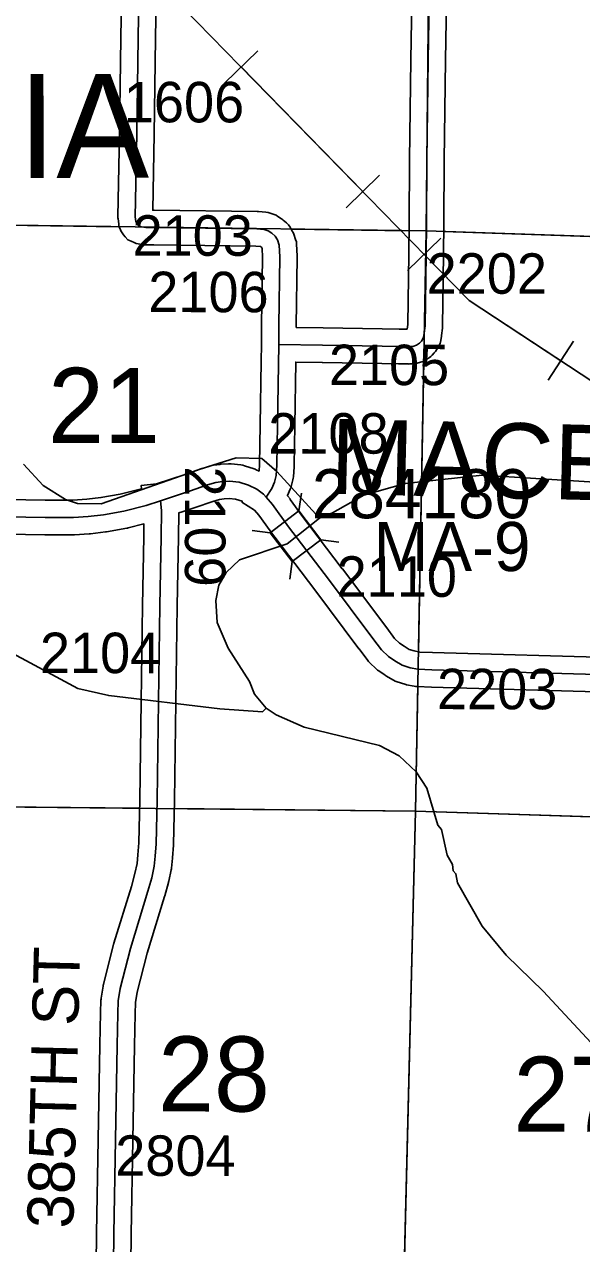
# Model space of a CAD drawing. Extents: x -132.8 to -73.3, y -60 to -26.
# Drawn here: x -101.864 to -100.9, y -55.522 to -53.411 of the extents above; entities that cross this region are included whole.
import ezdxf

# ---------------------------------------------------------------- set-up
doc = ezdxf.new("R2010")
doc.units = 0
for name, color, linetype in [('tdCoCorpTxt', 7, 'Continuous'), ('tdCoHydroRiver', 7, 'Continuous'), ('tdCoPipe', 7, 'Continuous'), ('tdCoSecRdNmbr', 7, 'Continuous'), ('tdCoSecRdTxt', 7, 'Continuous'), ('tdCoSecRteBand', 7, 'Continuous'), ('tdCoSecRteCL', 7, 'Continuous'), ('tdCoSectLine', 7, 'Continuous'), ('tdCoSectLinePart', 7, 'Continuous'), ('tdCoSectNmbr', 7, 'Continuous'), ('tdCoStrucSec', 7, 'Continuous'), ('tdCoStrucSecCoName', 7, 'Continuous'), ('tdCoStrucSecFHWANum', 7, 'Continuous'), ('tdCoSurfConc', 7, 'Continuous'), ('tdCoSurfGravel', 7, 'Continuous'), ('tdCoTwpNameTxt', 7, 'Continuous')]:
    doc.layers.add(name, color=color, linetype=linetype)

msp = doc.modelspace()

# ---------------------------------------------------------------- linework, layer by layer
at = {"layer": 'tdCoHydroRiver'}
for points in [[(-101.3533, -54.2658), (-101.4272, -54.1853), (-101.4536, -54.1626), (-101.4977, -54.1616), (-101.5581, -54.1807), (-101.7315, -54.2415), (-101.7725, -54.2406), (-101.7929, -54.2339), (-101.8318, -54.2093), (-101.8657, -54.1723)], [(-100.7933, -54.2089), (-101.0723, -54.1916), (-101.2051, -54.206), (-101.2766, -54.2265), (-101.331, -54.2568), (-101.3533, -54.2658)], [(-101.4458, -54.595), (-101.4523, -54.6012), (-101.5263, -54.5964), (-101.7184, -54.5731), (-101.7718, -54.5609), (-101.9683, -54.4555), (-102.0146, -54.4087), (-102.0453, -54.3702), (-102.1087, -54.3104), (-102.154, -54.292), (-102.1855, -54.285), (-102.2217, -54.281), (-102.2278, -54.2746), (-102.2336, -54.2508), (-102.2474, -54.23), (-102.2708, -54.22), (-102.3544, -54.2181)], [(-101.3533, -54.2658), (-101.4095, -54.3103), (-101.4922, -54.3384), (-101.5148, -54.36), (-101.5279, -54.3818), (-101.5332, -54.4085), (-101.5309, -54.4464), (-101.5114, -54.491), (-101.4748, -54.5486), (-101.4658, -54.5709), (-101.4458, -54.595)], [(-100.8496, -55.2377), (-100.8508, -55.2347), (-100.8674, -55.1996), (-100.8842, -55.174), (-100.9659, -55.0854), (-101.0308, -55.0224), (-101.0723, -54.9726), (-101.1148, -54.8975), (-101.1176, -54.8816), (-101.1222, -54.8768), (-101.1236, -54.8657), (-101.1327, -54.8497), (-101.1427, -54.8053), (-101.1489, -54.7973), (-101.168, -54.7338), (-101.1863, -54.705), (-101.2156, -54.6775), (-101.25, -54.6594), (-101.3803, -54.628), (-101.4287, -54.6065), (-101.4458, -54.595)]]:
    msp.add_lwpolyline(points, dxfattribs=at)
at = {"layer": 'tdCoPipe'}
for p, q in [((-101.5181, -53.513), (-101.4605, -53.4567)), ((-101.3076, -53.7286), (-101.2498, -53.6722)), ((-101.2012, -53.8375), (-101.1436, -53.7812)), ((-100.9581, -54.0272), (-100.9138, -53.9598))]:
    msp.add_line(p, q, dxfattribs=at)
for points in [[(-102.4961, -51.9905), (-101.8635, -53.1015), (-101.0943, -53.8893), (-100.3633, -54.3704)], [(-101.4892, -53.4848), (-101.2787, -53.7004)], [(-101.1724, -53.8093), (-101.0943, -53.8893), (-100.9359, -53.9935)]]:
    msp.add_lwpolyline(points, dxfattribs=at)
at = {"layer": 'tdCoSecRteBand'}
for points in [[(-101.8282, -54.2351), (-101.7993, -54.2351), (-101.7805, -54.2348), (-101.7564, -54.2334), (-101.7319, -54.2305), (-101.6984, -54.2244), (-101.6617, -54.2153), (-101.6614, -54.2151), (-101.662, -54.2093), (-101.6354, -54.2065), (-101.588, -54.1908), (-101.557, -54.1802), (-101.5566, -54.18), (-101.5561, -54.1799), (-101.5415, -54.1755), (-101.5392, -54.1747), (-101.5368, -54.1744), (-101.5257, -54.1729), (-101.5246, -54.1728), (-101.5235, -54.1727), (-101.5112, -54.172), (-101.5087, -54.1718), (-101.5063, -54.1721), (-101.4895, -54.1738), (-101.4862, -54.1742), (-101.4831, -54.1752), (-101.4668, -54.1806), (-101.465, -54.1812), (-101.4633, -54.1821), (-101.4581, -54.1845), (-101.4572, -54.1729), (-101.4562, -54.1046), (-101.4546, -53.9948), (-101.4546, -53.9947), (-101.4548, -53.9947), (-101.4542, -53.9648), (-101.4538, -53.9348), (-101.4537, -53.9323), (-101.4537, -53.9323), (-101.4537, -53.9323), (-101.452, -53.8143), (-101.4529, -53.7994), (-101.4538, -53.797), (-101.4539, -53.7969), (-101.4557, -53.7957), (-101.4557, -53.7957), (-101.4636, -53.795), (-101.6404, -53.793), (-101.6536, -53.793), (-101.6562, -53.793), (-101.6588, -53.7926), (-101.6672, -53.7911), (-101.6709, -53.7904), (-101.6743, -53.7889), (-101.6792, -53.7867), (-101.6853, -53.7839), (-101.6897, -53.7788), (-101.6926, -53.7754), (-101.6953, -53.7722), (-101.6971, -53.7684), (-101.6986, -53.7652), (-101.7006, -53.7609), (-101.7011, -53.7562), (-101.7021, -53.7478), (-101.7024, -53.7458), (-101.7023, -53.7437), (-101.6996, -53.6003), (-101.6974, -53.4349), (-101.6974, -53.4349), (-101.6974, -53.4348), (-101.6953, -53.2929)], [(-101.6353, -53.294), (-101.6374, -53.4357), (-101.6396, -53.6012), (-101.6396, -53.6012), (-101.6396, -53.6013), (-101.6421, -53.733), (-101.6403, -53.733), (-101.6401, -53.733), (-101.6399, -53.733), (-101.4616, -53.735), (-101.4604, -53.735), (-101.4591, -53.7351), (-101.4463, -53.7364), (-101.4426, -53.7367), (-101.4391, -53.738), (-101.4321, -53.7404), (-101.4288, -53.7416), (-101.4258, -53.7436), (-101.4194, -53.7478), (-101.4177, -53.7489), (-101.4162, -53.7502), (-101.4108, -53.7549), (-101.4071, -53.7581), (-101.4046, -53.7623), (-101.4006, -53.7689), (-101.3991, -53.7715), (-101.3982, -53.7743), (-101.3949, -53.7834), (-101.3936, -53.7874), (-101.3933, -53.7915), (-101.3921, -53.8118), (-101.392, -53.8129), (-101.392, -53.814), (-101.3937, -53.9331), (-101.3938, -53.9358), (-101.3475, -53.9367), (-101.2449, -53.9384), (-101.2159, -53.9387), (-101.2156, -53.9387), (-101.2153, -53.9387), (-101.2016, -53.9391)], [(-101.1329, -53.3025), (-101.1353, -53.4732), (-101.1378, -53.6466), (-101.1385, -53.7547), (-101.1388, -53.8095), (-101.1388, -53.8096), (-101.1388, -53.8098), (-101.1405, -53.9336), (-101.1405, -53.9354), (-101.1408, -53.9371), (-101.1425, -53.95), (-101.1426, -53.9505), (-101.1427, -53.9511), (-101.1439, -53.9582), (-101.1448, -53.9635), (-101.1475, -53.9681), (-101.1512, -53.9745), (-101.1529, -53.9775), (-101.1552, -53.98), (-101.1587, -53.9837), (-101.1608, -53.986), (-101.1634, -53.9878), (-101.1684, -53.9913), (-101.1722, -53.994), (-101.1767, -53.9954), (-101.1831, -53.9973), (-101.1865, -53.9983), (-101.1899, -53.9986), (-101.1971, -53.9991), (-101.1985, -53.9992), (-101.2, -53.9991), (-101.2167, -53.9986), (-101.2455, -53.9984), (-101.2456, -53.9984), (-101.2457, -53.9984), (-101.3486, -53.9967), (-101.3486, -53.9967), (-101.3486, -53.9967), (-101.3946, -53.9958), (-101.3962, -54.1055), (-101.3972, -54.1748), (-101.3972, -54.1758), (-101.3973, -54.1769), (-101.3988, -54.1946), (-101.399, -54.197), (-101.3996, -54.1994), (-101.4025, -54.2112), (-101.4032, -54.2137), (-101.4042, -54.2161), (-101.4089, -54.2267), (-101.409, -54.2271), (-101.4039, -54.2332), (-101.4045, -54.2337), (-101.3832, -54.2629), (-101.3141, -54.3537), (-101.314, -54.3538), (-101.314, -54.3539), (-101.2373, -54.4562), (-101.2237, -54.4742), (-101.2152, -54.4824), (-101.2072, -54.4879), (-101.1982, -54.4932), (-101.1895, -54.4959), (-101.1801, -54.4978), (-101.1581, -54.4985), (-100.8311, -54.5078)], [(-101.2016, -53.9391), (-101.2005, -53.9309), (-101.1988, -53.809), (-101.1985, -53.7544), (-101.1978, -53.6462), (-101.1978, -53.646), (-101.1978, -53.6459), (-101.1953, -53.4723), (-101.1953, -53.4723), (-101.1953, -53.4723), (-101.1929, -53.3018)], [(-102.2656, -54.2272), (-101.8282, -54.2351)], [(-100.8328, -54.5678), (-101.1598, -54.5584), (-101.1598, -54.5584), (-101.1598, -54.5584), (-101.1845, -54.5577), (-101.1871, -54.5576), (-101.1896, -54.5571), (-101.2029, -54.5544), (-101.2044, -54.5541), (-101.2058, -54.5537), (-101.2193, -54.5495), (-101.2228, -54.5484), (-101.2258, -54.5466), (-101.2387, -54.5389), (-101.2394, -54.5385), (-101.2402, -54.5379), (-101.2511, -54.5305), (-101.2531, -54.5291), (-101.2549, -54.5274), (-101.267, -54.5158), (-101.2687, -54.5141), (-101.2702, -54.5122), (-101.2852, -54.4922), (-101.2853, -54.4922), (-101.2853, -54.4922), (-101.3619, -54.3899), (-101.4311, -54.299), (-101.4313, -54.2988), (-101.4315, -54.2985), (-101.4588, -54.2611), (-101.4663, -54.2521), (-101.4877, -54.2381), (-101.4871, -54.2372), (-101.4876, -54.2369), (-101.499, -54.2332), (-101.51, -54.232), (-101.5188, -54.2326), (-101.5264, -54.2336), (-101.5381, -54.2371), (-101.5687, -54.2476), (-101.5688, -54.2476), (-101.569, -54.2477), (-101.5911, -54.255), (-101.5972, -54.2571), (-101.5974, -54.2988), (-101.5974, -54.299), (-101.5974, -54.2992), (-101.5997, -54.418), (-101.6021, -54.5842), (-101.6046, -54.7546), (-101.6046, -54.7546), (-101.6046, -54.7547), (-101.6061, -54.8304), (-101.6061, -54.8313), (-101.6062, -54.8322), (-101.6079, -54.8539), (-101.6079, -54.8542), (-101.6079, -54.8545), (-101.6097, -54.8718), (-101.6098, -54.8734), (-101.6102, -54.875), (-101.6144, -54.8948), (-101.6146, -54.8958), (-101.6149, -54.8967), (-101.6215, -54.9202), (-101.6216, -54.9205), (-101.6217, -54.9208), (-101.6518, -55.019), (-101.669, -55.0866), (-101.6717, -55.1044), (-101.6724, -55.1245), (-101.6739, -55.1794), (-101.6764, -55.3427), (-101.6764, -55.3428), (-101.6764, -55.3429), (-101.6796, -55.5058), (-101.6813, -55.6637)], [(-101.7413, -55.6628), (-101.7396, -55.505), (-101.7396, -55.5048), (-101.7396, -55.5047), (-101.7364, -55.3418), (-101.7339, -55.1783), (-101.7339, -55.1782), (-101.7339, -55.178), (-101.7324, -55.1227), (-101.7324, -55.1226), (-101.7324, -55.1225), (-101.7317, -55.1006), (-101.7316, -55.0988), (-101.7313, -55.0971), (-101.7281, -55.0761), (-101.7279, -55.0747), (-101.7275, -55.0732), (-101.7098, -55.0035), (-101.7096, -55.0027), (-101.7094, -55.0021), (-101.6791, -54.9035), (-101.6729, -54.8813), (-101.6692, -54.8642), (-101.6677, -54.8489), (-101.666, -54.8284), (-101.6646, -54.7536), (-101.6621, -54.5833), (-101.6621, -54.5833), (-101.6621, -54.5833), (-101.6597, -54.4171), (-101.6597, -54.417), (-101.6597, -54.417), (-101.6574, -54.2983), (-101.6573, -54.276), (-101.6849, -54.2828), (-101.6858, -54.2831), (-101.6867, -54.2832), (-101.722, -54.2896), (-101.7229, -54.2898), (-101.7237, -54.2899), (-101.7501, -54.2931), (-101.7511, -54.2932), (-101.752, -54.2933), (-101.7777, -54.2948), (-101.7783, -54.2948), (-101.779, -54.2948), (-101.7988, -54.2951), (-101.7989, -54.2951), (-101.7991, -54.2951), (-101.8285, -54.2951), (-101.8287, -54.2951), (-101.829, -54.2951), (-102.2667, -54.2872)]]:
    msp.add_lwpolyline(points, dxfattribs=at)
at = {"layer": 'tdCoSecRteCL'}
for points in [[(-101.4242, -53.9653), (-101.4237, -53.9327), (-101.422, -53.8136), (-101.4233, -53.7934), (-101.4265, -53.7842), (-101.4304, -53.7776), (-101.4358, -53.7729), (-101.4422, -53.7687), (-101.4491, -53.7662), (-101.462, -53.765), (-101.6403, -53.763), (-101.6536, -53.763), (-101.662, -53.7615), (-101.6669, -53.7593), (-101.6699, -53.7559), (-101.6713, -53.7527), (-101.6723, -53.7443), (-101.6696, -53.6008), (-101.6674, -53.4353), (-101.6652, -53.2856), (-101.6649, -53.2636)], [(-101.4242, -53.9653), (-101.3481, -53.9667), (-101.2452, -53.9684), (-101.2161, -53.9687), (-101.1991, -53.9691), (-101.192, -53.9687), (-101.1856, -53.9667), (-101.1806, -53.9632), (-101.1772, -53.9595), (-101.1735, -53.9531), (-101.1722, -53.946), (-101.1705, -53.9331), (-101.1688, -53.8093), (-101.1685, -53.7546), (-101.1678, -53.6463), (-101.1653, -53.4727), (-101.1629, -53.3021)], [(-101.4461, -54.2295), (-101.4363, -54.2146), (-101.4316, -54.204), (-101.4287, -54.1921), (-101.4272, -54.1744), (-101.4262, -54.1051), (-101.4242, -53.9653)], [(-101.629, -54.236), (-101.5784, -54.2192), (-101.5473, -54.2086), (-101.5328, -54.2042), (-101.5217, -54.2027), (-101.5094, -54.2019), (-101.4926, -54.2037), (-101.4763, -54.2091), (-101.462, -54.216), (-101.4504, -54.2244), (-101.4461, -54.2295)], [(-103.1962, -54.2416), (-103.0144, -54.2416), (-102.734, -54.2466), (-102.2662, -54.2572), (-101.8285, -54.2651), (-101.7991, -54.2651), (-101.7794, -54.2648), (-101.7538, -54.2633), (-101.7274, -54.2601), (-101.6921, -54.2537), (-101.6534, -54.2441), (-101.629, -54.236)], [(-101.7142, -55.7731), (-101.7113, -55.6634), (-101.7096, -55.5053), (-101.7064, -55.3423), (-101.7039, -55.1788), (-101.7024, -55.1236), (-101.7017, -55.1016), (-101.6985, -55.0806), (-101.6807, -55.0109), (-101.6504, -54.912), (-101.6437, -54.8885), (-101.6395, -54.8688), (-101.6378, -54.8515), (-101.6361, -54.8298), (-101.6346, -54.7541), (-101.6321, -54.5837), (-101.6297, -54.4175), (-101.6274, -54.2987), (-101.6272, -54.253), (-101.629, -54.236)], [(-101.4461, -54.2295), (-101.4351, -54.2426), (-101.4073, -54.2808), (-101.338, -54.3718), (-101.2613, -54.4742), (-101.2462, -54.4942), (-101.2342, -54.5058), (-101.2233, -54.5132), (-101.2105, -54.5208), (-101.1969, -54.525), (-101.1836, -54.5277), (-101.1589, -54.5284), (-100.8319, -54.5378), (-100.7352, -54.5407), (-100.727, -54.541), (-100.6869, -54.5422)]]:
    msp.add_lwpolyline(points, dxfattribs=at)
at = {"layer": 'tdCoSectLine'}
for points in [[(-101.1689, -53.7687), (-101.159, -52.7691)], [(-102.1764, -53.7549), (-101.1689, -53.7687)], [(-101.1876, -54.7732), (-101.1689, -53.7687)], [(-101.1689, -53.7687), (-100.1628, -53.8028)], [(-102.2022, -54.7629), (-101.1876, -54.7732)], [(-101.2124, -55.7828), (-101.1876, -54.7732)], [(-101.1876, -54.7732), (-100.194, -54.8052)]]:
    msp.add_lwpolyline(points, dxfattribs=at)
at = {"layer": 'tdCoSectLinePart'}
for points in [[(-102.1764, -53.7549), (-101.7003, -53.7614)], [(-101.4032, -53.7655), (-101.1993, -53.7683)], [(-101.139, -53.7698), (-100.193, -53.8018)], [(-101.1824, -54.4974), (-101.1731, -53.9936)], [(-101.1876, -54.7732), (-101.1836, -54.5577)], [(-102.2022, -54.7629), (-101.6652, -54.7684)], [(-101.6053, -54.769), (-101.1876, -54.7732)], [(-101.2116, -55.7528), (-101.1876, -54.7732)], [(-101.1876, -54.7732), (-100.7408, -54.7876)]]:
    msp.add_lwpolyline(points, dxfattribs=at)
at = {"layer": 'tdCoStrucSec'}
for points in [[(-101.3849, -54.2225), (-101.3891, -54.2535), (-101.3512, -54.3033)], [(-101.4699, -54.2872), (-101.4389, -54.2914), (-101.3891, -54.2535)], [(-101.4051, -54.3715), (-101.401, -54.3412), (-101.4389, -54.2914)], [(-101.3202, -54.3075), (-101.3512, -54.3033), (-101.401, -54.3412)]]:
    msp.add_lwpolyline(points, dxfattribs=at)
at = {"layer": 'tdCoSurfConc'}
msp.add_lwpolyline([(-102.2662, -54.2572), (-101.8285, -54.2651), (-101.7991, -54.2651), (-101.7794, -54.2648), (-101.7538, -54.2633), (-101.7274, -54.2601), (-101.6921, -54.2537), (-101.6534, -54.2441), (-101.629, -54.236), (-101.5784, -54.2192), (-101.5473, -54.2086), (-101.5328, -54.2042), (-101.5217, -54.2027), (-101.5094, -54.2019), (-101.4926, -54.2037), (-101.4763, -54.2091), (-101.462, -54.216), (-101.4504, -54.2244), (-101.4461, -54.2295), (-101.4351, -54.2426), (-101.4073, -54.2808), (-101.338, -54.3718), (-101.2613, -54.4742), (-101.2462, -54.4942), (-101.2342, -54.5058), (-101.2233, -54.5132), (-101.2105, -54.5208), (-101.1969, -54.525), (-101.1836, -54.5277), (-101.1589, -54.5284), (-100.8319, -54.5378)], dxfattribs=at)
at = {"layer": 'tdCoSurfGravel'}
for points in [[(-101.1685, -53.7546), (-101.1678, -53.6463), (-101.1653, -53.4727), (-101.1629, -53.3021), (-101.1619, -53.1332), (-101.1599, -52.9652), (-101.1589, -52.7941), (-101.1584, -52.7535)], [(-101.6403, -53.763), (-101.6536, -53.763), (-101.662, -53.7615), (-101.6669, -53.7593), (-101.6699, -53.7559), (-101.6713, -53.7527), (-101.6723, -53.7443), (-101.6696, -53.6008), (-101.6674, -53.4353), (-101.6652, -53.2856), (-101.6649, -53.2636)], [(-101.4358, -53.7729), (-101.4422, -53.7687), (-101.4491, -53.7662), (-101.462, -53.765), (-101.6403, -53.763)], [(-101.1705, -53.9331), (-101.1688, -53.8093), (-101.1685, -53.7546)], [(-101.4242, -53.9653), (-101.4237, -53.9327), (-101.422, -53.8136), (-101.4233, -53.7934), (-101.4265, -53.7842), (-101.4304, -53.7776), (-101.4358, -53.7729)], [(-101.4242, -53.9653), (-101.3481, -53.9667), (-101.2452, -53.9684), (-101.2161, -53.9687), (-101.1991, -53.9691), (-101.192, -53.9687), (-101.1856, -53.9667), (-101.1806, -53.9632), (-101.1772, -53.9595), (-101.1735, -53.9531), (-101.1722, -53.946), (-101.1705, -53.9331)], [(-101.4461, -54.2295), (-101.4363, -54.2146), (-101.4316, -54.204), (-101.4287, -54.1921), (-101.4272, -54.1744), (-101.4262, -54.1051), (-101.4242, -53.9653)], [(-101.7142, -55.7731), (-101.7113, -55.6634), (-101.7096, -55.5053), (-101.7064, -55.3423), (-101.7039, -55.1788), (-101.7024, -55.1236), (-101.7017, -55.1016), (-101.6985, -55.0806), (-101.6807, -55.0109), (-101.6504, -54.912), (-101.6437, -54.8885), (-101.6395, -54.8688), (-101.6378, -54.8515), (-101.6361, -54.8298), (-101.6346, -54.7541), (-101.6321, -54.5837), (-101.6297, -54.4175), (-101.6274, -54.2987), (-101.6272, -54.253), (-101.629, -54.236)]]:
    msp.add_lwpolyline(points, dxfattribs=at)

# ---------------------------------------------------------------- texts
at = {"layer": 'tdCoCorpTxt'}
msp.add_text('MACEDONIA', height=0.13, rotation=358.597, dxfattribs=at).set_placement((-101.3363, -54.2237))
at = {"layer": 'tdCoSecRdNmbr'}
for s, rotation, p in [('1606', 359.9234, (-101.6922, -53.5806)), ('2103', 359.9233, (-101.6772, -53.8116)), ('2202', 359.9237, (-101.1683, -53.8773)), ('2106', 359.9235, (-101.6499, -53.9093)), ('2105', 359.9235, (-101.3374, -54.0356)), ('2108', 359.9235, (-101.4423, -54.1541)), ('2109', 269.9233, (-101.5862, -54.1765)), ('2110', 359.9236, (-101.324, -54.402)), ('2104', 359.9234, (-101.8374, -54.5342)), ('2203', 359.9237, (-101.1503, -54.5967)), ('2804', 359.9233, (-101.7071, -55.4046))]:
    msp.add_text(s, height=0.07, rotation=rotation, dxfattribs=at).set_placement(p)
at = {"layer": 'tdCoSecRdTxt'}
msp.add_text('385TH ST', height=0.08, rotation=88.589, dxfattribs=at).set_placement((-101.7797, -55.4964))
at = {"layer": 'tdCoSectNmbr'}
for s, rotation, p in [('21', 359.9231, (-101.8233, -54.1357)), ('28', 359.9233, (-101.6329, -55.2932)), ('27', 359.924, (-101.0181, -55.3283))]:
    msp.add_text(s, height=0.13, rotation=rotation, dxfattribs=at).set_placement(p)
at = {"layer": 'tdCoStrucSecCoName'}
msp.add_text('MA-9', height=0.085, dxfattribs=at).set_placement((-101.26, -54.3576))
at = {"layer": 'tdCoStrucSecFHWANum'}
msp.add_text('284180', height=0.085, dxfattribs=at).set_placement((-101.3668, -54.2662))
at = {"layer": 'tdCoTwpNameTxt'}
msp.add_text('MACEDONIA', height=0.18, rotation=0.0159, dxfattribs=at).set_placement((-103.1061, -53.6772))

doc.saveas('drawing.dxf')
